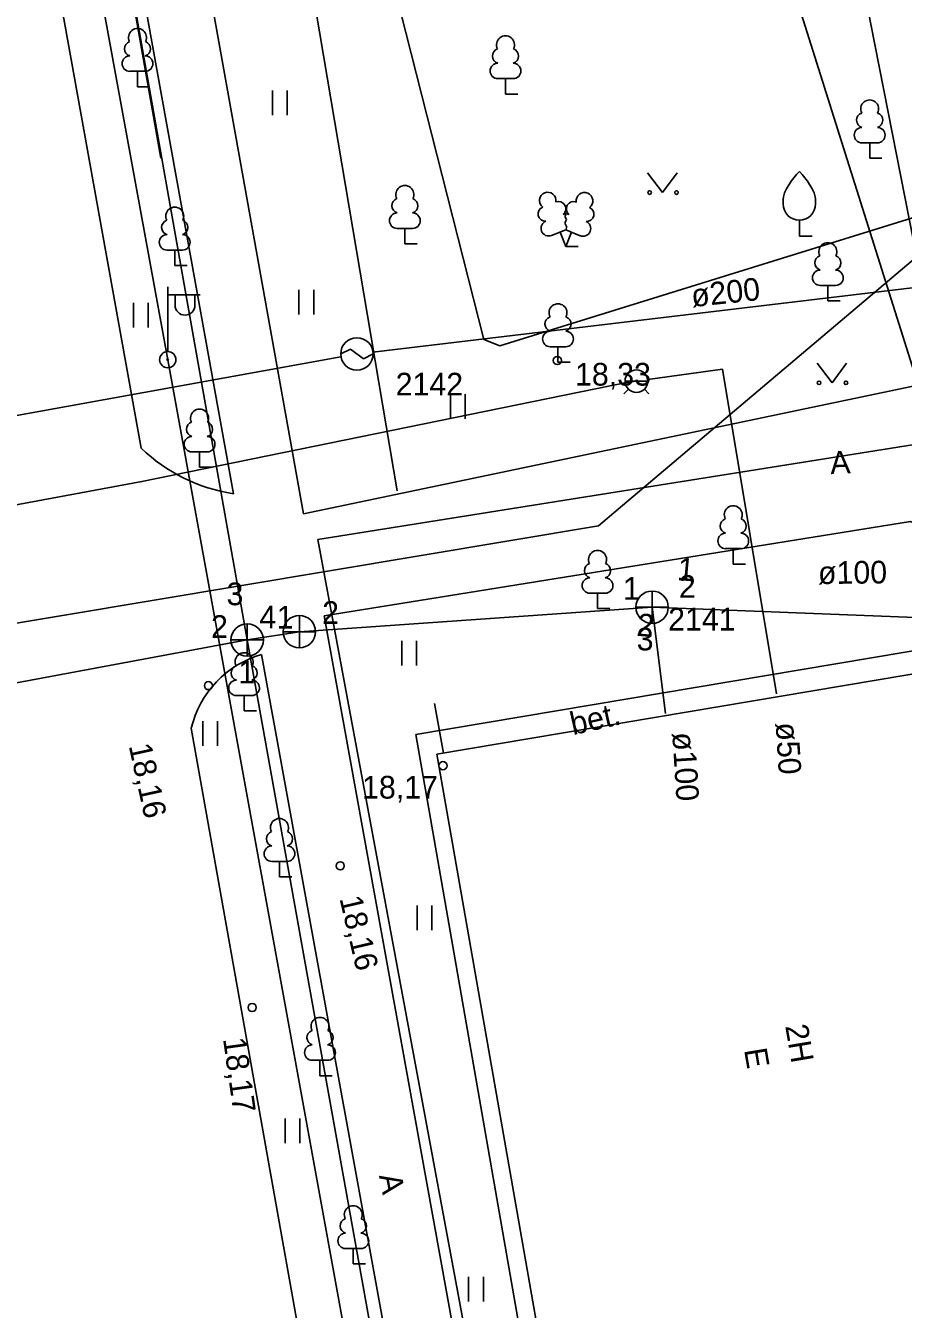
# Model space of a CAD drawing. Extents: x 713497 to 713863, y 6590062 to 6590327.
# Drawn here: x 713655.17 to 713682.26, y 6590102.5 to 6590142.1 of the extents above; entities that cross this region are included whole.
import ezdxf

# ---------------------------------------------------------------- set-up
doc = ezdxf.new("R2010")
doc.units = 0
for name, color, linetype in [('AED', 7, 'Continuous'), ('HALJASTUS', 7, 'Continuous'), ('HOONE', 7, 'Continuous'), ('HOONEDET', 7, 'Continuous'), ('KKAEV', 7, 'Continuous'), ('KORGUS', 7, 'Continuous'), ('KTRASS', 7, 'Continuous'), ('MPKAABEL', 7, 'Continuous'), ('POST', 7, 'Continuous'), ('PUU', 7, 'Continuous'), ('SIKAEV', 7, 'Continuous'), ('SITRASS', 7, 'Continuous'), ('TEE', 7, 'Continuous'), ('TORU NR', 7, 'Continuous'), ('VKAEV', 7, 'Continuous'), ('VTRASS', 7, 'Continuous'), ('Слой 1', 7, 'Continuous')]:
    doc.layers.add(name, color=color, linetype=linetype)

msp = doc.modelspace()

# ---------------------------------------------------------------- linework, layer by layer
at = {"layer": 'AED'}
for points in [[(713666.634, 6590127.751), (713661.97, 6590155.352)], [(713667.789, 6590121.193), (713668.062, 6590119.658)]]:
    msp.add_lwpolyline(points, dxfattribs=at)
at = {"layer": 'HALJASTUS'}
for p, q in [((713662.785, 6590140.103), (713662.785, 6590139.342)), ((713663.24, 6590140.103), (713663.24, 6590139.342)), ((713674.367, 6590137.557), (713674.83, 6590136.95)), ((713674.83, 6590136.95), (713675.276, 6590137.557)), ((713663.604, 6590133.952), (713663.604, 6590133.191)), ((713664.059, 6590133.952), (713664.059, 6590133.191)), ((713658.5, 6590133.549), (713658.5, 6590132.788)), ((713658.955, 6590133.549), (713658.955, 6590132.788)), ((713679.597, 6590131.687), (713680.06, 6590131.08)), ((713680.06, 6590131.08), (713680.506, 6590131.687)), ((713668.283, 6590130.735), (713668.283, 6590129.973)), ((713668.738, 6590130.735), (713668.738, 6590129.973)), ((713666.778, 6590123.126), (713666.778, 6590122.365)), ((713667.233, 6590123.126), (713667.233, 6590122.365)), ((713660.64, 6590120.638), (713660.64, 6590119.877)), ((713661.095, 6590120.638), (713661.095, 6590119.877)), ((713667.253, 6590114.954), (713667.253, 6590114.193)), ((713667.708, 6590114.954), (713667.708, 6590114.193)), ((713663.175, 6590108.39), (713663.175, 6590107.629)), ((713663.63, 6590108.39), (713663.63, 6590107.629)), ((713668.841, 6590103.5), (713668.841, 6590102.738)), ((713669.296, 6590103.5), (713669.296, 6590102.738))]:
    msp.add_line(p, q, dxfattribs=at)
for centre in [(713674.429, 6590136.95), (713675.258, 6590136.95), (713679.659, 6590131.08), (713680.488, 6590131.08)]:
    msp.add_circle(centre, 0.055, dxfattribs=at)
at = {"layer": 'HOONE'}
for p, q in [((713664.894, 6590131.972), (713665.194, 6590132.122)), ((713665.194, 6590132.122), (713665.594, 6590131.822)), ((713665.594, 6590131.822), (713665.894, 6590131.972))]:
    msp.add_line(p, q, dxfattribs=at)
for points in [[(713734.713, 6590179.152), (713722.026, 6590168.127), (713722.157, 6590168.056), (713711.65, 6590159.35), (713701.26, 6590150.68), (713673.462, 6590127.187), (713672.85, 6590126.67), (713647.99, 6590122.51), (713633.578, 6590120.32)], [(713665.89, 6590132.03), (713669.505, 6590132.457), (713689.44, 6590134.83), (713709.36, 6590154.95), (713711.89, 6590153.81)], [(713632.322, 6590125.991), (713664.902, 6590131.883)], [(713688.394, 6590100.066), (713671.828, 6590096.986), (713667.863, 6590119.623), (713684.288, 6590122.388)]]:
    msp.add_lwpolyline(points, dxfattribs=at)
msp.add_circle((713665.394, 6590131.972), 0.5, dxfattribs=at)
at = {"layer": 'HOONEDET'}
msp.add_lwpolyline([(713667.208, 6590120.227), (713671.415, 6590096.203), (713682.109, 6590098.012), (713685.75, 6590098.67), (713689.49, 6590099.42), (713688.82, 6590101.51), (713684.52, 6590123.14), (713667.208, 6590120.227)], dxfattribs=at)
at = {"layer": 'KKAEV'}
for p, q in [((713674.505, 6590123.658), (713674.505, 6590124.658)), ((713663.617, 6590122.903), (713663.617, 6590123.903)), ((713674.005, 6590124.158), (713675.005, 6590124.158)), ((713662.007, 6590122.647), (713662.007, 6590123.647)), ((713661.507, 6590123.147), (713662.507, 6590123.147)), ((713663.117, 6590123.403), (713664.117, 6590123.403))]:
    msp.add_line(p, q, dxfattribs=at)
for centre in [(713674.505, 6590124.158), (713663.617, 6590123.403), (713662.007, 6590123.147)]:
    msp.add_circle(centre, 0.5, dxfattribs=at)
at = {"layer": 'KORGUS'}
for centre in [(713671.58, 6590131.77), (713660.81, 6590121.74), (713668.05, 6590119.27), (713664.88, 6590116.18), (713662.16, 6590111.81)]:
    msp.add_circle(centre, 0.125, dxfattribs=at)
at = {"layer": 'KTRASS'}
for p, q in [((713662.007, 6590123.147), (713656.03, 6590156.825)), ((713663.617, 6590123.403), (713674.505, 6590124.158)), ((713674.505, 6590124.158), (713674.92, 6590120.876)), ((713674.505, 6590124.158), (713684.495, 6590123.77)), ((713662.007, 6590123.147), (713647.149, 6590120.393)), ((713662.007, 6590123.147), (713663.617, 6590123.403)), ((713668.589, 6590086.496), (713662.007, 6590123.147))]:
    msp.add_line(p, q, dxfattribs=at)
msp.add_lwpolyline([(713656.018, 6590156.868), (713659.344, 6590138.013)], dxfattribs=at)
at = {"layer": 'MPKAABEL'}
for points in [[(713648.898, 6590189.999), (713650.232, 6590187.386), (713653.619, 6590186.331), (713654.135, 6590185.833), (713654.6, 6590184.884), (713659.445, 6590156.75), (713659.718, 6590154.881), (713660.539, 6590151.792), (713660.839, 6590151.655), (713663.967, 6590152.428), (713664.337, 6590151.977), (713669.307, 6590132.418), (713669.804, 6590132.227), (713691.237, 6590138.869), (713696.964, 6590141.27), (713697.553, 6590141.309), (713698.727, 6590140.465), (713701.978, 6590137.747), (713706.02, 6590136.037), (713711.684, 6590136.564)], [(713659.555, 6590131.794), (713653.466, 6590165.007), (713649.332, 6590187.338)], [(713695.67, 6590069.59), (713692.27, 6590087.9), (713686.34, 6590118.33), (713684.33, 6590125.92), (713682.83, 6590130.66), (713676.1, 6590152.02), (713674.73, 6590155.85), (713674.34, 6590157.36), (713673.46, 6590161.22), (713670.72, 6590177.53), (713669.67, 6590183.54), (713667.81, 6590183.17)], [(713671.965, 6590062.302), (713671.193, 6590066.586), (713669.74, 6590068.44), (713664.45, 6590097.6), (713665.309, 6590100.177), (713659.555, 6590131.794)]]:
    msp.add_lwpolyline(points, dxfattribs=at)
at = {"layer": 'POST'}
for p, q in [((713659.555, 6590132.044), (713659.555, 6590134.044)), ((713659.555, 6590133.794), (713660.555, 6590133.794)), ((713659.782, 6590133.473), (713659.782, 6590133.794)), ((713660.395, 6590133.473), (713660.395, 6590133.794))]:
    msp.add_line(p, q, dxfattribs=at)
for radius in [0.25, 0.0234]:
    msp.add_circle((713659.555, 6590131.794), radius, dxfattribs=at)
msp.add_arc((713660.089, 6590133.473), 0.306, 180, 0, dxfattribs=at)
at = {"layer": 'PUU'}
for p, q in [((713658.862, 6590140.691), (713658.382, 6590140.691)), ((713658.622, 6590140.216), (713658.622, 6590140.691)), ((713659.002, 6590140.216), (713658.622, 6590140.216)), ((713670.22, 6590140.465), (713669.74, 6590140.465)), ((713669.98, 6590139.99), (713669.98, 6590140.465)), ((713670.36, 6590139.99), (713669.98, 6590139.99)), ((713681.46, 6590138.485), (713680.98, 6590138.485)), ((713681.22, 6590138.01), (713681.22, 6590138.485)), ((713681.6, 6590138.01), (713681.22, 6590138.01)), ((713667.114, 6590135.846), (713666.634, 6590135.846)), ((713666.874, 6590135.371), (713666.874, 6590135.846)), ((713671.4, 6590135.625), (713671.845, 6590135.8)), ((713671.845, 6590135.8), (713672.285, 6590135.62)), ((713679.05, 6590135.6), (713679.05, 6590136.1)), ((713667.254, 6590135.371), (713666.874, 6590135.371)), ((713671.84, 6590135.29), (713671.665, 6590135.73)), ((713671.84, 6590135.29), (713672.02, 6590135.73)), ((713679.45, 6590135.6), (713679.05, 6590135.6)), ((713660.01, 6590135.177), (713659.53, 6590135.177)), ((713659.77, 6590134.702), (713659.77, 6590135.177)), ((713672.22, 6590135.29), (713671.84, 6590135.29)), ((713660.15, 6590134.702), (713659.77, 6590134.702)), ((713680.17, 6590134.085), (713679.69, 6590134.085)), ((713679.93, 6590133.61), (713679.93, 6590134.085)), ((713680.31, 6590133.61), (713679.93, 6590133.61)), ((713671.84, 6590132.195), (713671.36, 6590132.195)), ((713671.6, 6590131.72), (713671.6, 6590132.195)), ((713671.98, 6590131.72), (713671.6, 6590131.72)), ((713660.777, 6590128.95), (713660.297, 6590128.95)), ((713660.537, 6590128.475), (713660.537, 6590128.95)), ((713660.917, 6590128.475), (713660.537, 6590128.475)), ((713677.25, 6590125.965), (713676.77, 6590125.965)), ((713677.01, 6590125.49), (713677.01, 6590125.965)), ((713677.39, 6590125.49), (713677.01, 6590125.49)), ((713673.061, 6590124.589), (713672.581, 6590124.589)), ((713672.821, 6590124.114), (713672.821, 6590124.589)), ((713673.201, 6590124.114), (713672.821, 6590124.114)), ((713662.152, 6590121.434), (713661.672, 6590121.434)), ((713661.912, 6590120.959), (713661.912, 6590121.434)), ((713662.292, 6590120.959), (713661.912, 6590120.959)), ((713663.243, 6590116.317), (713662.763, 6590116.317)), ((713663.003, 6590115.842), (713663.003, 6590116.317)), ((713663.383, 6590115.842), (713663.003, 6590115.842)), ((713664.494, 6590110.181), (713664.014, 6590110.181)), ((713664.254, 6590109.706), (713664.254, 6590110.181)), ((713664.634, 6590109.706), (713664.254, 6590109.706)), ((713665.522, 6590104.373), (713665.042, 6590104.373)), ((713665.282, 6590103.898), (713665.282, 6590104.373)), ((713665.662, 6590103.898), (713665.282, 6590103.898))]:
    msp.add_line(p, q, dxfattribs=at)
for points in [[(713678.55, 6590136.6), (713678.55, 6590136.75), (713678.56, 6590136.815), (713678.595, 6590136.945), (713678.655, 6590137.065), (713678.8, 6590137.3), (713678.96, 6590137.505), (713679.05, 6590137.6)], [(713679.55, 6590136.6), (713679.55, 6590136.75), (713679.54, 6590136.815), (713679.505, 6590136.945), (713679.445, 6590137.065), (713679.3, 6590137.3), (713679.14, 6590137.505), (713679.05, 6590137.6)], [(713671.845, 6590136.295), (713671.825, 6590136.22), (713671.825, 6590136.2), (713671.835, 6590136.17), (713671.855, 6590136.135), (713671.86, 6590136.115), (713671.845, 6590136.08), (713671.82, 6590136.03), (713671.815, 6590136.005), (713671.82, 6590135.99), (713671.83, 6590135.96), (713671.865, 6590135.9), (713671.87, 6590135.88), (713671.865, 6590135.86), (713671.85, 6590135.825), (713671.845, 6590135.8)]]:
    msp.add_lwpolyline(points, dxfattribs=at)
for centre, radius, start, end in [((713658.622, 6590141.736), 0.277, 332.5799, 207.4201), ((713669.98, 6590141.51), 0.277, 332.5799, 207.4201), ((713658.452, 6590141.388), 0.233, 109.0217, 253.1415), ((713658.792, 6590141.388), 0.233, 286.8508, 70.9859), ((713669.81, 6590141.163), 0.233, 109.0217, 253.1415), ((713670.15, 6590141.163), 0.233, 286.8508, 70.9859), ((713658.384, 6590140.928), 0.238, 90.0016, 269.3953), ((713658.859, 6590140.928), 0.238, 270.6047, 89.9984), ((713669.743, 6590140.702), 0.238, 90.0016, 269.3953), ((713670.217, 6590140.702), 0.238, 270.6047, 89.9984), ((713681.22, 6590139.53), 0.277, 332.5799, 207.4201), ((713681.05, 6590139.183), 0.233, 109.0217, 253.1415), ((713681.39, 6590139.183), 0.233, 286.8508, 70.9859), ((713680.983, 6590138.722), 0.238, 90.0016, 269.3953), ((713681.457, 6590138.722), 0.238, 270.6047, 89.9984), ((713666.874, 6590136.891), 0.277, 332.5799, 207.4201), ((713671.283, 6590136.704), 0.256, 350.4856, 111.5002), ((713672.419, 6590136.695), 0.256, 67.6168, 188.6314), ((713666.704, 6590136.544), 0.233, 109.0217, 253.1415), ((713667.044, 6590136.544), 0.233, 286.8508, 70.9859), ((713671.283, 6590136.704), 0.256, 111.5027, 232.5173), ((713671.618, 6590136.454), 0.224, 308.5041, 111.5725), ((713672.081, 6590136.449), 0.225, 67.7016, 230.5126), ((713672.419, 6590136.695), 0.256, 306.5997, 67.6143), ((713679.05, 6590136.6), 0.5, 180, 0), ((713659.77, 6590136.222), 0.277, 332.5799, 207.4201), ((713666.636, 6590136.083), 0.238, 90.0016, 269.3953), ((713667.111, 6590136.083), 0.238, 270.6047, 89.9984), ((713671.209, 6590136.293), 0.224, 111.4304, 274.4987), ((713671.844, 6590136.057), 0.237, 66.7655, 111.5015), ((713672.486, 6590136.283), 0.224, 264.6183, 67.6866), ((713659.6, 6590135.874), 0.233, 109.0217, 253.1415), ((713659.94, 6590135.874), 0.233, 286.8508, 70.9859), ((713671.314, 6590135.848), 0.237, 111.5014, 291.5004), ((713672.375, 6590135.84), 0.237, 247.6166, 67.6155), ((713659.533, 6590135.414), 0.238, 90.0016, 269.3953), ((713660.008, 6590135.414), 0.238, 270.6047, 89.9984), ((713679.93, 6590135.13), 0.277, 332.5799, 207.4201), ((713679.76, 6590134.783), 0.233, 109.0217, 253.1415), ((713680.1, 6590134.783), 0.233, 286.8508, 70.9859), ((713679.693, 6590134.322), 0.238, 90.0016, 269.3953), ((713680.167, 6590134.322), 0.238, 270.6047, 89.9984), ((713671.6, 6590133.24), 0.277, 332.5799, 207.4201), ((713671.43, 6590132.893), 0.233, 109.0217, 253.1415), ((713671.77, 6590132.893), 0.233, 286.8508, 70.9859), ((713671.363, 6590132.432), 0.238, 90.0016, 269.3953), ((713671.837, 6590132.432), 0.238, 270.6047, 89.9984), ((713660.537, 6590129.995), 0.277, 332.5799, 207.4201), ((713660.367, 6590129.647), 0.233, 109.0217, 253.1415), ((713660.707, 6590129.647), 0.233, 286.8508, 70.9859), ((713660.3, 6590129.187), 0.238, 90.0016, 269.3953), ((713660.775, 6590129.187), 0.238, 270.6047, 89.9984), ((713677.01, 6590127.01), 0.277, 332.5799, 207.4201), ((713676.84, 6590126.663), 0.233, 109.0217, 253.1415), ((713677.18, 6590126.663), 0.233, 286.8508, 70.9859), ((713676.773, 6590126.202), 0.238, 90.0016, 269.3953), ((713677.247, 6590126.202), 0.238, 270.6047, 89.9984), ((713672.821, 6590125.634), 0.277, 332.5799, 207.4201), ((713672.651, 6590125.287), 0.233, 109.0217, 253.1415), ((713672.991, 6590125.287), 0.233, 286.8508, 70.9859), ((713672.583, 6590124.827), 0.238, 90.0016, 269.3953), ((713673.058, 6590124.827), 0.238, 270.6047, 89.9984), ((713661.912, 6590122.479), 0.277, 332.5799, 207.4201), ((713661.742, 6590122.132), 0.233, 109.0217, 253.1415), ((713662.082, 6590122.132), 0.233, 286.8508, 70.9859), ((713661.674, 6590121.672), 0.238, 90.0016, 269.3953), ((713662.149, 6590121.672), 0.238, 270.6047, 89.9984), ((713663.003, 6590117.362), 0.277, 332.5799, 207.4201), ((713662.833, 6590117.014), 0.233, 109.0217, 253.1415), ((713663.174, 6590117.014), 0.233, 286.8508, 70.9859), ((713662.766, 6590116.554), 0.238, 90.0016, 269.3953), ((713663.241, 6590116.554), 0.238, 270.6047, 89.9984), ((713664.254, 6590111.226), 0.277, 332.5799, 207.4201), ((713664.084, 6590110.878), 0.233, 109.0217, 253.1415), ((713664.424, 6590110.878), 0.233, 286.8508, 70.9859), ((713664.016, 6590110.418), 0.238, 90.0016, 269.3953), ((713664.491, 6590110.418), 0.238, 270.6047, 89.9984), ((713665.282, 6590105.418), 0.277, 332.5799, 207.4201), ((713665.112, 6590105.071), 0.233, 109.0217, 253.1415), ((713665.452, 6590105.071), 0.233, 286.8508, 70.9859), ((713665.044, 6590104.611), 0.238, 90.0016, 269.3953), ((713665.519, 6590104.611), 0.238, 270.6047, 89.9984)]:
    msp.add_arc(centre, radius, start, end, dxfattribs=at)
at = {"layer": 'SITRASS'}
msp.add_lwpolyline([(713687.14, 6590111.74), (713686.93, 6590113.16), (713685.74, 6590119.38), (713681.26, 6590142.15), (713679.44, 6590151.52), (713678.67, 6590155.09), (713678.3, 6590158.03), (713677.24, 6590164.66), (713675.61, 6590175.98), (713675.04, 6590179.17), (713674.81, 6590179.63)], dxfattribs=at)
at = {"layer": 'TEE'}
for points in [[(713649.03, 6590192.526), (713649.958, 6590191.922), (713661.582, 6590127.66)], [(713651.761, 6590167.73), (713658.736, 6590129.062)], [(713658.74, 6590154.907), (713663.747, 6590127.042)], [(713683.592, 6590131.191), (713663.747, 6590127.042)], [(713664.384, 6590123.896), (713682.485, 6590126.805), (713683.778, 6590126.282), (713684.525, 6590125.47)], [(713671.135, 6590086.614), (713664.384, 6590123.896)], [(713668.981, 6590086.827), (713662.448, 6590122.7)], [(713660.281, 6590120.423), (713666.133, 6590087.6)]]:
    msp.add_lwpolyline(points, dxfattribs=at)
for centre, radius, start, end in [((713662.374, 6590132.857), 5.257, 226.2138, 261.3375), ((713663.318, 6590119.703), 3.121, 106.1907, 166.6661)]:
    msp.add_arc(centre, radius, start, end, dxfattribs=at)
at = {"layer": 'VKAEV'}
for p, q in [((713673.671, 6590131.131), (713674.371, 6590131.131)), ((713673.774, 6590130.884), (713673.634, 6590130.744)), ((713674.268, 6590130.884), (713674.408, 6590130.744))]:
    msp.add_line(p, q, dxfattribs=at)
msp.add_circle((713674.021, 6590131.131), 0.35, dxfattribs=at)
at = {"layer": 'VTRASS'}
for points in [[(713674.368, 6590131.179), (713676.674, 6590131.501), (713678.345, 6590121.484)], [(713646.414, 6590125.725), (713646.679, 6590125.797), (713658.759, 6590128.035), (713673.716, 6590131.088), (713674.021, 6590131.131)]]:
    msp.add_lwpolyline(points, dxfattribs=at)
at = {"layer": 'Слой 1'}
msp.add_lwpolyline([(713701.86, 6590132.24), (713709.27, 6590091.83), (713671.83, 6590085.15), (713664.19, 6590126.25)], close=True, dxfattribs=at)

# ---------------------------------------------------------------- texts
at = {"layer": 'HOONE'}
for s, p in [('2H', (713678.612, 6590111.239)), ('E', (713677.342, 6590110.505))]:
    msp.add_text(s, height=0.7, rotation=279.6065, dxfattribs=at).set_placement(p)
at = {"layer": 'KORGUS'}
for s, p in [('18,33', (713672.126, 6590130.995)), ('18,17', (713665.553, 6590118.255))]:
    msp.add_text(s, height=0.7, dxfattribs=at).set_placement(p)
for s, rotation, p in [('18,16', 282.3666, (713658.348, 6590119.885)), ('18,16', 283.2059, (713664.853, 6590115.176)), ('18,17', 277.9493, (713661.26, 6590110.843))]:
    msp.add_text(s, height=0.7, rotation=rotation, dxfattribs=at).set_placement(p)
at = {"layer": 'SIKAEV'}
for s, p in [('2142', (713666.59, 6590130.69)), ('2141', (713675, 6590123.44))]:
    msp.add_text(s, height=0.7, dxfattribs=at).set_placement(p)
at = {"layer": 'TEE'}
for s, rotation, p in [('A', 2.9728, (713680.016, 6590128.261)), ('bet.', 12.6833, (713672.062, 6590120.211)), ('A', 280.9216, (713666.073, 6590106.623))]:
    msp.add_text(s, height=0.7, rotation=rotation, dxfattribs=at).set_placement(p)
at = {"layer": 'TORU NR'}
for s, rotation, p in [('ø200', 6.0077, (713675.747, 6590133.416)), ('1', 354.7103, (713675.261, 6590125)), ('ø100', 0.578, (713679.628, 6590124.872)), ('2', 354.7103, (713674.011, 6590123.28)), ('ø50', 273.6107, (713678.317, 6590120.586)), ('ø100', 273.6107, (713675.126, 6590120.283))]:
    msp.add_text(s, height=0.7, rotation=rotation, dxfattribs=at).set_placement(p)
for s, p in [('1', (713673.604, 6590124.387)), ('2', (713675.333, 6590124.448)), ('3', (713661.369, 6590124.22)), ('2', (713664.32, 6590123.644)), ('2', (713660.891, 6590123.211)), ('4', (713662.385, 6590123.507)), ('1', (713662.916, 6590123.5)), ('3', (713674.028, 6590122.825)), ('1', (713661.733, 6590121.808))]:
    msp.add_text(s, height=0.7, dxfattribs=at).set_placement(p)

doc.saveas('drawing.dxf')
